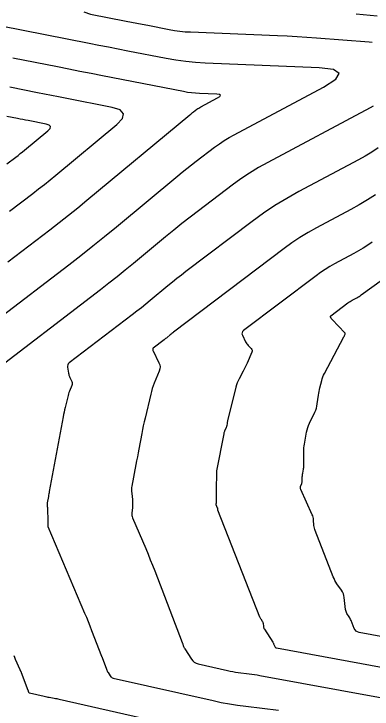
# Model space of a CAD drawing. Extents: x 1354696 to 1366163, y 660729 to 670380.
# Drawn here: x 1363209.3 to 1363237.5, y 664971.2 to 665026 of the extents above; entities that cross this region are included whole.
import ezdxf

# ---------------------------------------------------------------- set-up
doc = ezdxf.new("R2010")
doc.units = 0
doc.layers.add('R_Contours', color=7, linetype='Continuous')

msp = doc.modelspace()

# ---------------------------------------------------------------- linework, layer by layer
at = {"layer": 'R_Contours'}
for points in [[(1363214.782, 665026.139), (1363215.307, 665025.957), (1363218.123, 665025.399), (1363218.544, 665025.316), (1363218.964, 665025.233), (1363219.385, 665025.151), (1363219.806, 665025.068), (1363221.489, 665024.739), (1363221.91, 665024.665), (1363222.334, 665024.607), (1363222.76, 665024.565), (1363223.187, 665024.54), (1363230.016, 665024.263), (1363230.79, 665024.229), (1363231.563, 665024.187), (1363232.336, 665024.139), (1363233.109, 665024.084), (1363237.239, 665023.77), (1363237.491, 665023.749)], [(1363236.22, 665025.978), (1363236.775, 665025.931), (1363237.33, 665025.874), (1363237.884, 665025.808)], [(1363207.878, 665001.838), (1363213.592, 665006.204), (1363214.541, 665006.938), (1363215.483, 665007.68), (1363216.417, 665008.433), (1363217.344, 665009.195), (1363222.173, 665013.208), (1363222.528, 665013.499), (1363222.887, 665013.787), (1363223.248, 665014.07), (1363223.613, 665014.35), (1363225.078, 665015.459), (1363225.449, 665015.729), (1363225.83, 665015.984), (1363226.221, 665016.223), (1363226.621, 665016.447), (1363233.653, 665020.204), (1363234.611, 665020.822), (1363234.873, 665021.281), (1363234.438, 665021.581), (1363233.305, 665021.72), (1363224.338, 665022.083), (1363223.566, 665022.129), (1363222.799, 665022.204), (1363222.034, 665022.309), (1363221.274, 665022.442), (1363218.237, 665023.037), (1363217.478, 665023.185), (1363216.719, 665023.335), (1363215.96, 665023.484), (1363215.202, 665023.634), (1363208.265, 665025.007)], [(1363208.805, 665006.433), (1363212.105, 665008.956), (1363212.845, 665009.527), (1363213.578, 665010.105), (1363214.306, 665010.691), (1363215.028, 665011.285), (1363223.136, 665018.022), (1363223.203, 665018.077), (1363223.271, 665018.132), (1363223.34, 665018.185), (1363223.409, 665018.238), (1363223.687, 665018.449), (1363223.757, 665018.5), (1363223.829, 665018.548), (1363223.903, 665018.594), (1363223.979, 665018.636), (1363225.312, 665019.348), (1363225.494, 665019.466), (1363225.544, 665019.553), (1363225.461, 665019.609), (1363225.247, 665019.636), (1363223.892, 665019.691), (1363223.573, 665019.71), (1363223.256, 665019.741), (1363222.94, 665019.784), (1363222.626, 665019.839), (1363216.238, 665021.089), (1363215.356, 665021.262), (1363214.474, 665021.435), (1363213.592, 665021.609), (1363212.711, 665021.783), (1363209.184, 665022.481)], [(1363208.927, 665010.414), (1363210.764, 665011.818), (1363211.221, 665012.171), (1363211.675, 665012.529), (1363212.125, 665012.891), (1363212.571, 665013.258), (1363217.368, 665017.244), (1363217.816, 665017.719), (1363217.908, 665018.103), (1363217.643, 665018.395), (1363217.023, 665018.597), (1363213.32, 665019.322), (1363212.774, 665019.429), (1363212.229, 665019.536), (1363211.684, 665019.643), (1363211.138, 665019.751), (1363208.957, 665020.183)], [(1363237.559, 665018.696), (1363237.319, 665018.563), (1363229.263, 665014.258), (1363228.538, 665013.853), (1363227.831, 665013.419), (1363227.141, 665012.958), (1363226.469, 665012.47), (1363223.808, 665010.454), (1363223.152, 665009.952), (1363222.502, 665009.442), (1363221.858, 665008.925), (1363221.219, 665008.4), (1363218.677, 665006.288), (1363218.039, 665005.763), (1363217.396, 665005.245), (1363216.747, 665004.734), (1363216.093, 665004.229), (1363206.952, 664997.242)], [(1363208.719, 665014.143), (1363209.423, 665014.68), (1363209.598, 665014.815), (1363209.771, 665014.953), (1363209.944, 665015.091), (1363210.115, 665015.232), (1363211.952, 665016.759), (1363212.124, 665016.94), (1363212.159, 665017.087), (1363212.058, 665017.2), (1363211.82, 665017.277), (1363210.402, 665017.554), (1363210.193, 665017.595), (1363209.984, 665017.636), (1363209.775, 665017.678), (1363209.566, 665017.719), (1363208.73, 665017.884)], [(1363237.953, 665015.403), (1363237.445, 665015.075), (1363236.926, 665014.764), (1363236.396, 665014.469), (1363231.702, 665011.961), (1363230.752, 665011.43), (1363229.826, 665010.862), (1363228.923, 665010.259), (1363228.044, 665009.619), (1363222.822, 665005.665), (1363222.463, 665005.389), (1363222.107, 665005.11), (1363221.754, 665004.827), (1363221.404, 665004.539), (1363220.011, 665003.382), (1363219.661, 665003.094), (1363219.309, 665002.81), (1363218.953, 665002.53), (1363218.595, 665002.253), (1363213.628, 664998.457), (1363213.556, 664998.387), (1363213.509, 664998.307), (1363213.488, 664998.216), (1363213.493, 664998.115), (1363213.57, 664997.655), (1363213.588, 664997.569), (1363213.611, 664997.485), (1363213.641, 664997.404), (1363213.677, 664997.324), (1363213.832, 664997.009), (1363213.862, 664996.929), (1363213.873, 664996.85), (1363213.867, 664996.769), (1363213.843, 664996.688), (1363213.652, 664996.225), (1363213.611, 664996.12), (1363213.574, 664996.014), (1363213.542, 664995.906), (1363213.513, 664995.797), (1363213.309, 664994.942), (1363213.267, 664994.763), (1363213.228, 664994.583), (1363213.191, 664994.402), (1363213.156, 664994.222), (1363212.057, 664988.32), (1363212.04, 664988.227), (1363212.022, 664988.133), (1363212.005, 664988.039), (1363211.987, 664987.946), (1363211.891, 664987.44), (1363211.887, 664987.412), (1363211.885, 664987.384), (1363211.885, 664987.355), (1363211.887, 664987.326), (1363211.899, 664987.212), (1363211.901, 664987.183), (1363211.904, 664987.154), (1363211.905, 664987.125), (1363211.907, 664987.097), (1363211.952, 664985.899), (1363211.952, 664985.871), (1363211.952, 664985.844), (1363211.951, 664985.817), (1363211.948, 664985.79), (1363211.938, 664985.682), (1363211.937, 664985.655), (1363211.939, 664985.628), (1363211.945, 664985.603), (1363211.953, 664985.577), (1363214.84, 664978.754), (1363214.982, 664978.414), (1363215.121, 664978.074), (1363215.257, 664977.732), (1363215.39, 664977.388), (1363216.173, 664975.341), (1363216.176, 664975.333), (1363216.179, 664975.326), (1363216.183, 664975.318), (1363216.188, 664975.311), (1363216.205, 664975.283), (1363216.21, 664975.275), (1363216.213, 664975.268), (1363216.217, 664975.26), (1363216.22, 664975.253), (1363216.552, 664974.332), (1363216.58, 664974.26), (1363216.613, 664974.19), (1363216.648, 664974.121), (1363216.688, 664974.055), (1363216.855, 664973.794), (1363216.901, 664973.735), (1363216.955, 664973.687), (1363217.018, 664973.652), (1363217.089, 664973.629), (1363224.963, 664971.848), (1363225.6, 664971.712), (1363226.239, 664971.593), (1363226.882, 664971.489), (1363227.527, 664971.402), (1363230.112, 664971.087)], [(1363237.739, 665011.715), (1363237.102, 665011.303), (1363236.451, 665010.913), (1363235.788, 665010.544), (1363233.106, 665009.111), (1363232.443, 665008.74), (1363231.797, 665008.344), (1363231.167, 665007.923), (1363230.553, 665007.477), (1363221.837, 665000.875), (1363221.774, 665000.827), (1363221.712, 665000.778), (1363221.65, 665000.728), (1363221.589, 665000.678), (1363221.344, 665000.475), (1363221.283, 665000.425), (1363221.221, 665000.375), (1363221.159, 665000.326), (1363221.096, 665000.277), (1363220.226, 664999.612), (1363220.213, 664999.6), (1363220.205, 664999.585), (1363220.201, 664999.57), (1363220.202, 664999.552), (1363220.214, 664999.478), (1363220.218, 664999.46), (1363220.223, 664999.442), (1363220.229, 664999.424), (1363220.237, 664999.407), (1363220.697, 664998.473), (1363220.758, 664998.312), (1363220.782, 664998.149), (1363220.769, 664997.984), (1363220.719, 664997.819), (1363220.329, 664996.871), (1363220.245, 664996.656), (1363220.17, 664996.439), (1363220.104, 664996.219), (1363220.046, 664995.996), (1363219.597, 664994.119), (1363219.526, 664993.816), (1363219.459, 664993.511), (1363219.396, 664993.206), (1363219.337, 664992.9), (1363219.109, 664991.674), (1363219.052, 664991.368), (1363218.995, 664991.061), (1363218.937, 664990.755), (1363218.879, 664990.448), (1363218.558, 664988.75), (1363218.544, 664988.656), (1363218.537, 664988.561), (1363218.536, 664988.466), (1363218.542, 664988.37), (1363218.587, 664987.942), (1363218.594, 664987.869), (1363218.599, 664987.796), (1363218.604, 664987.723), (1363218.607, 664987.65), (1363218.618, 664987.358), (1363218.62, 664987.285), (1363218.619, 664987.212), (1363218.615, 664987.139), (1363218.609, 664987.066), (1363218.566, 664986.632), (1363218.563, 664986.536), (1363218.571, 664986.442), (1363218.591, 664986.35), (1363218.623, 664986.259), (1363219.652, 664983.827), (1363219.834, 664983.391), (1363220.012, 664982.953), (1363220.187, 664982.514), (1363220.358, 664982.074), (1363222.521, 664976.417), (1363222.523, 664976.412), (1363222.526, 664976.407), (1363222.534, 664976.395), (1363222.536, 664976.389), (1363222.537, 664976.387), (1363222.637, 664976.11), (1363222.655, 664976.064), (1363222.676, 664976.019), (1363222.699, 664975.975), (1363222.725, 664975.932), (1363223.244, 664975.118), (1363223.349, 664974.982), (1363223.474, 664974.873), (1363223.618, 664974.793), (1363223.782, 664974.74), (1363226.089, 664974.218), (1363226.3, 664974.173), (1363226.511, 664974.133), (1363226.724, 664974.099), (1363226.937, 664974.07), (1363227.792, 664973.966), (1363228.005, 664973.938), (1363228.219, 664973.908), (1363228.431, 664973.874), (1363228.643, 664973.837), (1363238.263, 664972.082)], [(1363240.435, 664976.495), (1363236.445, 664977.222), (1363236.319, 664977.26), (1363236.213, 664977.325), (1363236.129, 664977.415), (1363236.067, 664977.532), (1363235.818, 664978.16), (1363235.786, 664978.235), (1363235.75, 664978.309), (1363235.711, 664978.38), (1363235.669, 664978.45), (1363235.493, 664978.727), (1363235.453, 664978.797), (1363235.422, 664978.871), (1363235.4, 664978.948), (1363235.386, 664979.028), (1363235.282, 664979.978), (1363235.255, 664980.13), (1363235.211, 664980.276), (1363235.149, 664980.415), (1363235.068, 664980.546), (1363234.709, 664981.061), (1363234.623, 664981.191), (1363234.546, 664981.327), (1363234.476, 664981.466), (1363234.415, 664981.61), (1363232.994, 664985.244), (1363232.958, 664985.345), (1363232.93, 664985.448), (1363232.91, 664985.552), (1363232.898, 664985.659), (1363232.863, 664986.088), (1363232.849, 664986.194), (1363232.827, 664986.297), (1363232.796, 664986.399), (1363232.756, 664986.498), (1363231.858, 664988.483), (1363231.839, 664988.54), (1363231.831, 664988.597), (1363231.834, 664988.655), (1363231.85, 664988.714), (1363231.936, 664988.948), (1363231.955, 664989.007), (1363231.969, 664989.067), (1363231.977, 664989.128), (1363231.98, 664989.19), (1363231.981, 664989.49), (1363231.982, 664989.561), (1363231.988, 664989.631), (1363231.997, 664989.701), (1363232.009, 664989.771), (1363232.07, 664990.08), (1363232.082, 664990.147), (1363232.09, 664990.214), (1363232.096, 664990.281), (1363232.098, 664990.348), (1363232.099, 664990.619), (1363232.099, 664990.687), (1363232.1, 664990.754), (1363232.1, 664990.822), (1363232.101, 664990.89), (1363232.108, 664991.628), (1363232.112, 664991.773), (1363232.124, 664991.918), (1363232.141, 664992.062), (1363232.166, 664992.205), (1363232.322, 664993.01), (1363232.362, 664993.19), (1363232.414, 664993.366), (1363232.477, 664993.539), (1363232.551, 664993.708), (1363232.972, 664994.59), (1363233.038, 664994.743), (1363233.092, 664994.9), (1363233.132, 664995.061), (1363233.16, 664995.225), (1363233.253, 664995.93), (1363233.275, 664996.076), (1363233.3, 664996.221), (1363233.329, 664996.365), (1363233.363, 664996.508), (1363233.505, 664997.08), (1363233.544, 664997.221), (1363233.592, 664997.359), (1363233.649, 664997.494), (1363233.714, 664997.626), (1363235.249, 665000.51), (1363235.264, 665000.538), (1363235.278, 665000.566), (1363235.291, 665000.595), (1363235.304, 665000.623), (1363235.355, 665000.739), (1363235.363, 665000.767), (1363235.363, 665000.794), (1363235.354, 665000.819), (1363235.336, 665000.842), (1363234.321, 665001.88), (1363234.301, 665001.902), (1363234.283, 665001.925), (1363234.267, 665001.949), (1363234.253, 665001.975), (1363234.201, 665002.081), (1363234.193, 665002.106), (1363234.193, 665002.13), (1363234.203, 665002.151), (1363234.222, 665002.17), (1363235.572, 665003.192), (1363235.654, 665003.252), (1363235.739, 665003.308), (1363235.825, 665003.361), (1363235.914, 665003.411), (1363236.274, 665003.603), (1363236.363, 665003.653), (1363236.45, 665003.705), (1363236.536, 665003.76), (1363236.619, 665003.818), (1363245.57, 665010.254)], [(1363237.491, 665007.983), (1363237.137, 665007.737), (1363236.776, 665007.504), (1363236.407, 665007.283), (1363236.031, 665007.074), (1363234.51, 665006.261), (1363234.134, 665006.051), (1363233.768, 665005.826), (1363233.411, 665005.587), (1363233.063, 665005.334), (1363227.354, 665001.011), (1363227.274, 665000.931), (1363227.233, 665000.842), (1363227.23, 665000.744), (1363227.266, 665000.637), (1363227.52, 665000.12), (1363227.561, 665000.045), (1363227.607, 664999.973), (1363227.659, 664999.906), (1363227.717, 664999.842), (1363227.959, 664999.595), (1363228.007, 664999.531), (1363228.032, 664999.462), (1363228.033, 664999.39), (1363228.01, 664999.313), (1363227.626, 664998.439), (1363227.555, 664998.281), (1363227.481, 664998.124), (1363227.404, 664997.969), (1363227.324, 664997.815), (1363226.998, 664997.203), (1363226.921, 664997.048), (1363226.855, 664996.89), (1363226.798, 664996.727), (1363226.752, 664996.561), (1363226.088, 664993.886), (1363226.078, 664993.84), (1363226.068, 664993.795), (1363226.06, 664993.749), (1363226.054, 664993.702), (1363226.029, 664993.517), (1363226.021, 664993.471), (1363226.01, 664993.426), (1363225.995, 664993.383), (1363225.977, 664993.34), (1363225.865, 664993.106), (1363225.842, 664993.053), (1363225.822, 664992.998), (1363225.805, 664992.942), (1363225.793, 664992.885), (1363225.225, 664989.957), (1363225.221, 664989.932), (1363225.218, 664989.908), (1363225.216, 664989.884), (1363225.215, 664989.859), (1363225.215, 664989.761), (1363225.214, 664989.712), (1363225.214, 664989.663), (1363225.208, 664988.619), (1363225.208, 664988.608), (1363225.207, 664988.597), (1363225.206, 664988.586), (1363225.204, 664988.575), (1363225.195, 664988.532), (1363225.193, 664988.522), (1363225.192, 664988.511), (1363225.191, 664988.5), (1363225.191, 664988.489), (1363225.188, 664987.392), (1363225.187, 664987.384), (1363225.186, 664987.376), (1363225.184, 664987.369), (1363225.182, 664987.361), (1363225.171, 664987.332), (1363225.169, 664987.324), (1363225.169, 664987.317), (1363225.17, 664987.31), (1363225.172, 664987.303), (1363225.286, 664987.052), (1363225.291, 664987.04), (1363225.295, 664987.027), (1363225.297, 664987.014), (1363225.299, 664987), (1363225.303, 664986.946), (1363225.305, 664986.933), (1363225.308, 664986.919), (1363225.311, 664986.906), (1363225.316, 664986.894), (1363228.613, 664978.464), (1363228.633, 664978.418), (1363228.655, 664978.373), (1363228.679, 664978.33), (1363228.707, 664978.289), (1363228.821, 664978.124), (1363228.847, 664978.082), (1363228.867, 664978.038), (1363228.881, 664977.992), (1363228.89, 664977.943), (1363228.916, 664977.701), (1363228.926, 664977.646), (1363228.941, 664977.592), (1363228.963, 664977.541), (1363228.99, 664977.491), (1363229.656, 664976.45), (1363229.68, 664976.41), (1363229.703, 664976.369), (1363229.723, 664976.327), (1363229.741, 664976.284), (1363229.811, 664976.109), (1363229.832, 664976.07), (1363229.86, 664976.039), (1363229.895, 664976.018), (1363229.938, 664976.005), (1363239.349, 664974.288)], [(1363209.265, 664975.407), (1363209.323, 664975.263), (1363209.383, 664975.12), (1363209.736, 664974.29), (1363209.741, 664974.277), (1363209.748, 664974.264), (1363209.754, 664974.251), (1363209.761, 664974.238), (1363209.794, 664974.181), (1363209.8, 664974.172), (1363209.805, 664974.163), (1363209.811, 664974.154), (1363209.817, 664974.145), (1363209.84, 664974.108), (1363209.846, 664974.099), (1363209.851, 664974.089), (1363209.855, 664974.08), (1363209.859, 664974.07), (1363210.37, 664972.676), (1363210.378, 664972.655), (1363210.386, 664972.635), (1363210.394, 664972.614), (1363210.401, 664972.593), (1363210.433, 664972.511), (1363210.443, 664972.492), (1363210.456, 664972.478), (1363210.472, 664972.467), (1363210.492, 664972.46), (1363211.66, 664972.193), (1363211.757, 664972.171), (1363211.855, 664972.151), (1363211.953, 664972.132), (1363212.052, 664972.114), (1363212.446, 664972.045), (1363212.544, 664972.027), (1363212.642, 664972.008), (1363212.74, 664971.988), (1363212.838, 664971.966), (1363223.838, 664969.478)]]:
    msp.add_lwpolyline(points, dxfattribs=at)

doc.saveas('drawing.dxf')
